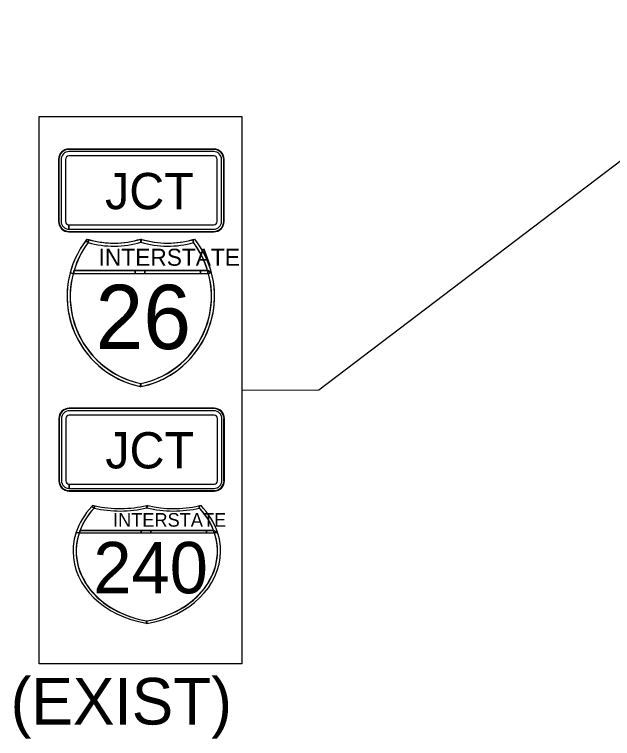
# Model space of a CAD drawing. Extents: x 886234 to 968767, y 455416 to 684046.
# Drawn here: x 912624 to 914069, y 468377 to 470126 of the extents above; entities that cross this region are included whole.
import ezdxf

# ---------------------------------------------------------------- set-up
doc = ezdxf.new("R2010")
doc.units = 0
for name, color, linetype in [('TC DEV SIGN BLACK 239', 7, 'Continuous'), ('TC DEV SIGN BLACK ZERO', 7, 'Continuous'), ('TC DEV SIGN WHITE', 7, 'Continuous'), ('TC LABEL TEXT', 7, 'Continuous')]:
    doc.layers.add(name, color=color, linetype=linetype)

msp = doc.modelspace()

# ---------------------------------------------------------------- linework, layer by layer
at = {"layer": 'TC DEV SIGN BLACK 239'}
for p, q in [((913105.8, 469794.6), (912755.8, 469794.6)), ((913105.8, 469784.2), (912755.8, 469784.2)), ((912737, 469775.9), (912737, 469625.9)), ((912747.4, 469775.9), (912747.4, 469625.9)), ((913114.1, 469625.9), (913114.1, 469775.9)), ((913124.6, 469625.9), (913124.6, 469775.9)), ((912755.8, 469607.1), (912755.8, 469617.6)), ((912755.9, 469617.6), (913105.8, 469617.6)), ((912755.9, 469617.6), (912755.9, 469607.1)), ((912755.9, 469607.1), (913105.8, 469607.1)), ((913106.6, 469168.8), (912756.5, 469168.8)), ((913106.6, 469158.3), (912756.5, 469158.3)), ((912737.8, 469150), (912737.8, 469000)), ((912748.2, 469150), (912748.2, 469000)), ((913114.9, 469000), (913114.9, 469150)), ((913125.3, 469000), (913125.3, 469150)), ((912756.5, 468981.3), (912756.5, 468991.7)), ((912756.6, 468991.7), (913106.6, 468991.7)), ((912756.6, 468991.7), (912756.6, 468981.3)), ((912756.6, 468981.3), (913106.6, 468981.3))]:
    msp.add_line(p, q, dxfattribs=at)
for centre, major_axis, start_param, end_param in [((912755.8, 469775.9), (18.8, 0), 1.570796, 3.141593), ((912755.8, 469775.9), (8.33, 0), 1.570796, 3.141593), ((913105.8, 469775.9), (18.8, 0), 0, 1.570796), ((913105.8, 469775.9), (8.33, 0), 0, 1.570796), ((912755.8, 469625.9), (18.8, 0), 3.141593, 4.712389), ((912755.8, 469625.9), (8.33, 0), 3.141593, 4.712389), ((913105.8, 469625.9), (18.8, 0), 4.712389, 6.283185), ((913105.8, 469625.9), (8.33, 0), 4.712389, 6.283185), ((912756.5, 469150), (18.8, 0), 1.570796, 3.141593), ((912756.5, 469150), (8.33, 0), 1.570796, 3.141593), ((913106.6, 469150), (18.8, 0), 0, 1.570796), ((913106.6, 469150), (8.33, 0), 0, 1.570796), ((912756.5, 469000), (18.8, 0), 3.141593, 4.712389), ((912756.5, 469000), (8.33, 0), 3.141593, 4.712389), ((913106.6, 469000), (18.8, 0), 4.712389, 6.283185), ((913106.6, 469000), (8.33, 0), 4.712389, 6.283185)]:
    msp.add_ellipse(centre, major_axis=major_axis, ratio=0.999865, start_param=start_param, end_param=end_param, dxfattribs=at)
at = {"layer": 'TC DEV SIGN BLACK ZERO'}
for p, q in [((913105.8, 469800.9), (912755.8, 469800.9)), ((912755.8, 469799.9), (912755.8, 469799.9)), ((913105.8, 469799.8), (912755.8, 469799.9)), ((913105.8, 469799.8), (913105.8, 469799.9)), ((912730.8, 469775.9), (912730.8, 469625.9)), ((912731.8, 469775.9), (912731.8, 469625.9)), ((912731.8, 469775.9), (912731.8, 469775.9)), ((913129.8, 469775.9), (913129.8, 469775.9)), ((913129.8, 469625.9), (913129.8, 469775.9)), ((913130.8, 469625.9), (913130.8, 469775.9)), ((912731.8, 469625.9), (912731.8, 469625.9)), ((913129.8, 469625.9), (913129.8, 469625.9)), ((912755.8, 469600.9), (912755.8, 469601.9)), ((912755.8, 469601.9), (912755.8, 469601.9)), ((912755.8, 469601.9), (913105.8, 469601.9)), ((912755.8, 469601.9), (912755.8, 469600.9)), ((912755.8, 469600.9), (913105.8, 469600.9)), ((913105.8, 469601.9), (913105.8, 469601.9)), ((912802.2, 469574.9), (912804.2, 469582)), ((912929.8, 469575.7), (912929.6, 469583.4)), ((912929.7, 469576.2), (912929.6, 469583.4)), ((913054.9, 469582), (913056.9, 469574.9)), ((912768, 469507.5), (913091.1, 469507.5)), ((912916, 469507.5), (912768, 469507.5)), ((912939.4, 469507.5), (912916, 469507.5)), ((913073.6, 469507.5), (912939.4, 469507.5)), ((913091.1, 469507.5), (913073.6, 469507.5)), ((913100.4, 469501.9), (913091.1, 469507.5)), ((912765.9, 469500), (913093.2, 469500)), ((912765.9, 469500), (912768, 469500)), ((912768, 469500), (912916, 469500)), ((912916, 469500), (912939.4, 469500)), ((912939.4, 469500), (913073.6, 469500)), ((913073.6, 469500), (913091.1, 469500)), ((913093.1, 469500.5), (913091.1, 469500)), ((913091.1, 469500), (913093.2, 469500)), ((912751.4, 469446.4), (912751.4, 469444.2)), ((913107.7, 469444.2), (913107.7, 469446.5)), ((913106.6, 469175), (912756.5, 469175)), ((912756.5, 469174), (912756.5, 469174)), ((913106.6, 469174), (912756.5, 469174)), ((913106.6, 469174), (913106.6, 469174)), ((912731.5, 469150), (912731.5, 469000)), ((912732.5, 469150), (912732.5, 469000)), ((912732.5, 469150), (912732.5, 469150)), ((913130.5, 469150), (913130.5, 469150)), ((913130.5, 469000), (913130.5, 469150)), ((913131.6, 469000), (913131.6, 469150)), ((912732.5, 469000), (912732.5, 469000)), ((913130.5, 469000), (913130.5, 469000)), ((912756.5, 468975), (912756.5, 468976.1)), ((912756.5, 468976.1), (912756.5, 468976)), ((912756.5, 468976.1), (913106.6, 468976.1)), ((912756.5, 468976.1), (912756.5, 468975)), ((912756.5, 468975), (913106.6, 468975)), ((913106.6, 468976), (913106.6, 468976.1)), ((912816.7, 468933.7), (912818.7, 468939.4)), ((912944.2, 468934.3), (912944.1, 468940.5)), ((912944.2, 468934.8), (912944.1, 468940.5)), ((913069.4, 468939.4), (913071.4, 468933.7)), ((912782.5, 468879.8), (913105.6, 468879.8)), ((912930.5, 468879.8), (912782.5, 468879.8)), ((912953.9, 468879.8), (912930.5, 468879.8)), ((913088.1, 468879.8), (912953.9, 468879.8)), ((913105.6, 468879.8), (913088.1, 468879.8)), ((913114.9, 468875.3), (913105.6, 468879.8)), ((912780.4, 468873.8), (913107.7, 468873.8)), ((912780.4, 468873.8), (912782.5, 468873.8)), ((912782.5, 468873.8), (912930.5, 468873.8)), ((912930.5, 468873.8), (912953.9, 468873.8)), ((912953.9, 468873.8), (913088.1, 468873.8)), ((913088.1, 468873.8), (913105.6, 468873.8)), ((913107.5, 468874.2), (913105.6, 468873.8)), ((913105.6, 468873.8), (913107.7, 468873.8)), ((912765.9, 468831), (912765.9, 468829.2)), ((913122.2, 468829.1), (913122.2, 468831)), ((912944.1, 468655.5), (912944.1, 468661.6))]:
    msp.add_line(p, q, dxfattribs=at)
for points in [[(912796.3, 469579.3), (912802.2, 469574.9)], [(912802.2, 469574.9), (912796.3, 469579.3)], [(912799.4, 469583.4), (912799.4, 469583.4), (912799.4, 469583.4)], [(912804.2, 469582), (912802.2, 469574.9)], [(912929.6, 469575.7), (912929.7, 469576.2)], [(912929.7, 469583.4), (912929.7, 469576.2), (912931.8, 469582.7)], [(912931.8, 469582.7), (912929.8, 469575.7)], [(913056.9, 469574.9), (913054.9, 469582)], [(913059.7, 469583.4), (913059.7, 469583.4), (913059.7, 469583.4)], [(912768, 469507.5), (912768, 469500)], [(912768, 469500), (912768, 469507.5)], [(912916, 469500), (912916, 469507.5)], [(912916, 469507.5), (912916, 469500)], [(912939.4, 469507.5), (912939.4, 469500)], [(912939.4, 469500), (912939.4, 469507.5)], [(913073.6, 469500), (913073.6, 469507.5)], [(913073.6, 469507.5), (913073.6, 469500)], [(913091.1, 469507.5), (913100.4, 469501.9)], [(913091.1, 469500), (913091.1, 469507.5)], [(913091.1, 469507.5), (913091.1, 469500), (913093.1, 469500.5), (913091.1, 469507.5)], [(912758.7, 469501.9), (912765.9, 469500)], [(912765.9, 469500), (912758.7, 469501.9)], [(913093.2, 469500), (913093.1, 469500.5)], [(913100.4, 469501.9), (913093.2, 469500)], [(913093.2, 469500), (913100.4, 469501.9)], [(912928, 469227.5), (912929.6, 469234.7)], [(912929.6, 469234.7), (912929.6, 469227.2)], [(912810.8, 468937.3), (912816.7, 468933.7)], [(912816.7, 468933.7), (912810.8, 468937.3)], [(912813.9, 468940.5), (912813.9, 468940.5), (912813.9, 468940.5)], [(912818.7, 468939.4), (912816.7, 468933.7)], [(912944.1, 468934.3), (912944.2, 468934.8)], [(912944.2, 468940.5), (912944.2, 468934.8), (912946.3, 468940)], [(912946.3, 468940), (912944.2, 468934.3)], [(913071.4, 468933.7), (913069.4, 468939.4)], [(913074.2, 468940.5), (913074.2, 468940.5), (913074.2, 468940.5)], [(912773.2, 468875.3), (912780.4, 468873.8)], [(912780.4, 468873.8), (912773.2, 468875.3)], [(912782.5, 468879.8), (912782.5, 468873.8)], [(912782.5, 468873.8), (912782.5, 468879.8)], [(912930.5, 468873.8), (912930.5, 468879.8)], [(912930.5, 468879.8), (912930.5, 468873.8)], [(912953.9, 468879.8), (912953.9, 468873.8)], [(912953.9, 468873.8), (912953.9, 468879.8)], [(913088.1, 468873.8), (913088.1, 468879.8)], [(913088.1, 468879.8), (913088.1, 468873.8)], [(913105.6, 468879.8), (913114.9, 468875.3)], [(913105.6, 468873.8), (913105.6, 468879.8)], [(913105.6, 468879.8), (913105.6, 468873.8), (913107.5, 468874.2), (913105.6, 468879.8)], [(913114.9, 468875.3), (913107.7, 468873.8)], [(913107.7, 468873.8), (913114.9, 468875.3)], [(913107.7, 468873.8), (913107.5, 468874.2)], [(912942.5, 468655.8), (912944.1, 468661.6)], [(912944.1, 468661.6), (912942.5, 468655.8), (912944, 468655.5)], [(912944.1, 468661.6), (912944.1, 468655.5)]]:
    msp.add_lwpolyline(points, dxfattribs=at)
for centre, radius, start, end in [((912974.1, 469445.3), 222.7, 141.6693, 258.4631), ((912974.1, 469445.3), 222.7, 142.9968, 165.2769), ((912974.1, 469445.3), 215.2, 142.9968, 258.0595), ((912974.1, 469445.3), 215.2, 142.9968, 165.2769), ((912974.1, 469445.3), 222.7, 141.6709, 142.9968), ((912864.5, 469796.4), 222.7, 253.0062, 286.9901), ((912864.5, 469796.4), 222.7, 253.0099, 254.2907), ((912864.5, 469796.4), 230.1, 254.2907, 286.4259), ((912864.5, 469796.4), 230.1, 254.2907, 286.4259), ((912864.5, 469796.4), 222.7, 254.2907, 286.9893), ((912994.6, 469796.4), 222.7, 253.0099, 286.9938), ((912885, 469445.3), 222.7, 281.5369, 38.3307), ((912994.6, 469796.4), 230.1, 253.5741, 285.7093), ((912885, 469445.3), 215.2, 281.9405, 37.0032), ((912994.6, 469796.4), 222.7, 253.0588, 253.6206), ((912994.7, 469796), 229.7, 253.5731, 285.7093), ((912994.6, 469796.4), 222.7, 253.6206, 285.7093), ((912994.6, 469796.4), 222.7, 285.7093, 286.9901), ((912885, 469445.3), 215.2, 16.7759, 37.0032), ((912885, 469445.3), 222.7, 14.7231, 38.3291), ((912974.1, 469445.3), 215.2, 163.2241, 165.2769), ((912885, 469445.3), 215.2, 14.7231, 16.7759), ((912974.1, 469445.3), 222.7, 165.2769, 179.7177), ((912973, 469444.7), 214.4, 165.0438, 258.3001), ((912886.1, 469444.7), 214.4, 281.7196, 14.964), ((912885, 469445.3), 222.7, 0.2997, 14.7231), ((912974.1, 469445.3), 222.7, 180.2823, 258.0591), ((912885, 469445.3), 222.7, 281.537, 359.7003), ((912885, 469445.3), 215.2, 281.9405, 281.9604)]:
    msp.add_arc(centre, radius, start, end, dxfattribs=at)
for centre, major_axis, ratio, start_param, end_param in [((912755.8, 469775.9), (25, 0), 0.999865, 1.570796, 3.141593), ((912755.8, 469775.9), (24, 0), 0.999865, 1.570796, 3.141593), ((913105.8, 469775.9), (25, 0), 0.999865, 0, 1.570796), ((913105.8, 469775.9), (24, 0), 0.999865, 0, 1.570796), ((912755.8, 469625.9), (25, 0), 0.999865, 3.141593, 4.712389), ((912755.8, 469625.9), (24, 0), 0.999865, 3.141593, 4.712389), ((913105.8, 469625.9), (25, 0), 0.999865, 4.712389, 6.283185), ((913105.8, 469625.9), (24, 0), 0.999865, 4.712389, 6.283185), ((912756.5, 469150), (25, 0), 0.999865, 1.570796, 3.141593), ((912756.5, 469150), (24, 0), 0.999865, 1.570796, 3.141593), ((913106.6, 469150), (25, 0), 0.999865, 0, 1.570796), ((913106.6, 469150), (24, 0), 0.999865, 0, 1.570796), ((912756.5, 469000), (25, 0), 0.999865, 3.141593, 4.712389), ((912756.5, 469000), (24, 0), 0.999865, 3.141593, 4.712389), ((913106.6, 469000), (25, 0), 0.999865, 4.712389, 6.283185), ((913106.6, 469000), (24, 0), 0.999865, 4.712389, 6.283185), ((912988.6, 468830.1), (-215.2, 0), 0.800002, 5.637358, 7.64558), ((912988.6, 468830.1), (-222.7, 0), 0.800002, 5.637358, 6.026219), ((912988.6, 468830.1), (-215.2, 0), 0.800002, 5.637358, 6.026219), ((912988.6, 468830.1), (-222.7, 0), 0.800002, 5.614216, 5.637358), ((912879, 469110.9), (222.7, 0), 0.800002, 4.415856, 4.438209), ((912879, 469110.9), (230.1, 0), 0.800002, 4.438209, 4.999074), ((912879, 469110.9), (230.1, 0), 0.800002, 4.438209, 4.999074), ((912879, 469110.9), (222.7, 0), 0.800002, 4.438209, 5.008909), ((913009.1, 469110.9), (230.1, 0), 0.800002, 4.425704, 4.986569), ((912899.5, 468830.1), (215.2, 0), 0.800002, 4.920791, 6.929013), ((913009.1, 469110.9), (222.7, 0), 0.800002, 4.416709, 4.426515), ((913009.2, 469110.6), (229.7, 0), 0.800002, 4.425686, 4.986568), ((913009.1, 469110.9), (222.7, 0), 0.800002, 4.426515, 4.986569), ((913009.1, 469110.9), (222.7, 0), 0.800002, 4.986569, 5.008922), ((912899.5, 468830.1), (215.2, 0), 0.800002, 0.292795, 0.645828), ((912899.5, 468830.1), (222.7, 0), 0.800002, 0.256966, 0.66897), ((912988.6, 468830.1), (-222.7, 0), 0.800002, 6.026219, 6.278259), ((912988.6, 468830.1), (-215.2, 0), 0.800002, 5.99039, 6.026219), ((912899.5, 468830.1), (215.2, 0), 0.800002, 0.256966, 0.292795), ((912899.5, 468830.1), (222.7, 0), 0.800002, 0.005231, 0.256966), ((912987.5, 468829.5), (-214.4, 0), 0.800002, 6.022151, 7.649781), ((912900.6, 468829.5), (214.4, 0), 0.800002, 4.916934, 6.544356), ((912988.6, 468830.1), (-222.7, 0), 0.800002, 0.004927, 1.362388), ((912899.5, 468830.1), (222.7, 0), 0.800002, 4.913748, 6.277955), ((912988.6, 468830.1), (-222.7, 0), 0.800002, 1.36935, 1.369438), ((912899.5, 468830.1), (215.2, 0), 0.800002, 4.920791, 4.921138), ((912899.5, 468830.1), (222.7, 0), 0.800002, 4.913747, 4.913748)]:
    msp.add_ellipse(centre, major_axis=major_axis, ratio=ratio, start_param=start_param, end_param=end_param, dxfattribs=at)
at = {"layer": 'TC DEV SIGN WHITE'}
for p, q in [((913105.8, 469800.9), (912755.8, 469800.9)), ((912730.8, 469775.9), (912730.8, 469625.9)), ((913130.8, 469625.9), (913130.8, 469775.9)), ((912755.8, 469600.9), (913105.8, 469600.9)), ((912929.6, 469227.2), (912929.6, 469234.7)), ((913106.6, 469175), (912756.5, 469175)), ((912731.5, 469150), (912731.5, 469000)), ((913131.6, 469000), (913131.6, 469150)), ((912756.5, 468975), (913106.6, 468975))]:
    msp.add_line(p, q, dxfattribs=at)
msp.add_lwpolyline([(912929.6, 469234.7), (912928, 469227.5), (912929.5, 469227.2)], dxfattribs=at)
for centre, start, end in [((912974.1, 469445.3), 258.458, 258.463), ((912885, 469445.3), 281.5369590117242, 281.53700435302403)]:
    msp.add_arc(centre, 222.7, start, end, dxfattribs=at)
for centre, start_param, end_param in [((912755.8, 469775.9), 1.570796, 3.141593), ((913105.8, 469775.9), 0, 1.570796), ((912755.8, 469625.9), 3.141593, 4.712389), ((913105.8, 469625.9), 4.712389, 6.283185), ((912756.5, 469150), 1.570796, 3.141593), ((913106.6, 469150), 0, 1.570796), ((912756.5, 469000), 3.141593, 4.712389), ((913106.6, 469000), 4.712389, 6.283185)]:
    msp.add_ellipse(centre, major_axis=(25, 0), ratio=0.999865, start_param=start_param, end_param=end_param, dxfattribs=at)
at = {"layer": 'TC LABEL TEXT'}
msp.add_lwpolyline([(913173.5, 469218.6), (913359.8, 469219.2), (914761.7, 470284.2)], dxfattribs=at)
msp.add_lwpolyline([(912683.7, 469879.1), (913173.5, 469879.1), (913173.5, 468558.2), (912683.7, 468558.2)], close=True, dxfattribs=at)

# ---------------------------------------------------------------- texts
at = {"layer": 'TC DEV SIGN BLACK 239'}
for p in [(912843.1, 469655.6), (912843.8, 469029.7)]:
    msp.add_text('JCT', height=87.5, rotation=360, dxfattribs=at).set_placement(p)
at = {"layer": 'TC DEV SIGN BLACK ZERO'}
for s, height, p in [('26', 155.13, (912820.1, 469317.8)), ('INTERSTATE', 32.85, (912862.4, 468889)), ('240', 124.1, (912814.8, 468728.1))]:
    msp.add_text(s, height=height, rotation=360, dxfattribs=at).set_placement(p)
at = {"layer": 'TC LABEL TEXT'}
msp.add_text('INTERSTATE', height=41.06, rotation=360, dxfattribs=at).set_placement((912827.5, 469519))
msp.add_text('(EXIST)', height=112.5, dxfattribs=at).set_placement((912614.9, 468411.3))

doc.saveas('drawing.dxf')
